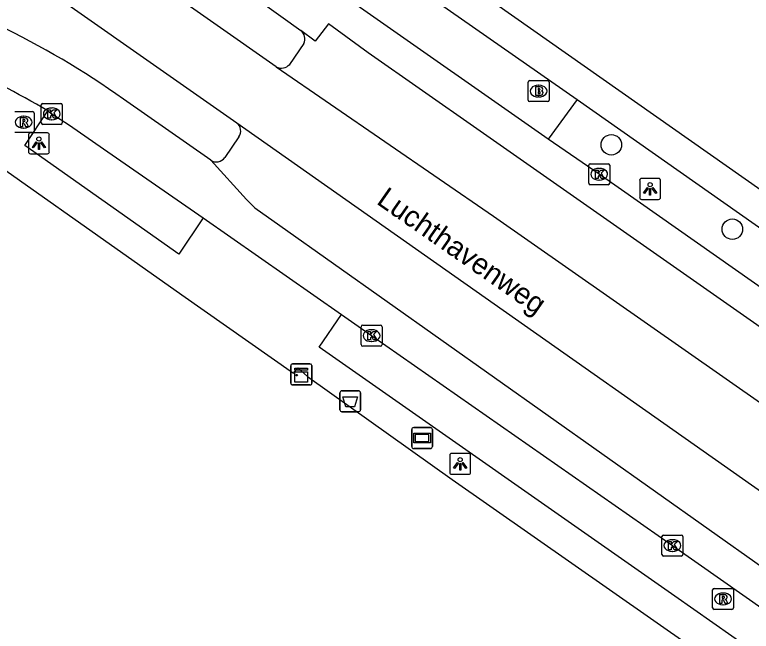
# Model space of a CAD drawing. Extents: x 155018 to 156648, y 383980 to 385733.
# Drawn here: x 155422.32 to 155457.44, y 385250.75 to 385280.14 of the extents above; entities that cross this region are included whole.
import ezdxf

# ---------------------------------------------------------------- set-up
doc = ezdxf.new("R2010")
doc.units = 0
for name, color, linetype in [('IMGEO_Afvalbak', 7, 'Continuous'), ('IMGEO_Boom', 7, 'Continuous'), ('IMGEO_Brandkraan', 7, 'Continuous'), ('IMGEO_Kast', 7, 'Continuous'), ('IMGEO_Kolk', 7, 'Continuous'), ('IMGEO_Lichtpunt', 7, 'Continuous'), ('IMGEO_Openbare_ruimte_label', 7, 'Continuous'), ('IMGEO_OVBaan_gesloten', 7, 'Continuous'), ('IMGEO_Reclamebord', 7, 'Continuous'), ('IMGEO_Rijbaan_lokaal_gesloten', 7, 'Continuous'), ('IMGEO_Rijbaan_lokaal_open', 7, 'Continuous'), ('IMGEO_Rioolput', 7, 'Continuous'), ('IMGEO_Voetpad_open', 7, 'Continuous')]:
    doc.layers.add(name, color=color, linetype=linetype)

msp = doc.modelspace()

# ---------------------------------------------------------------- linework, layer by layer
at = {"layer": 'IMGEO_Afvalbak'}
for p, q in [((155437.822, 385261.313), (155437.822, 385262.113)), ((155437.822, 385262.113), (155437.822, 385261.313)), ((155437.922, 385262.213), (155438.712, 385262.213)), ((155438.712, 385262.213), (155437.922, 385262.213)), ((155438.812, 385262.113), (155438.812, 385261.313)), ((155438.812, 385261.313), (155438.812, 385262.113)), ((155438.712, 385261.213), (155437.922, 385261.213)), ((155437.922, 385261.213), (155438.712, 385261.213))]:
    msp.add_line(p, q, dxfattribs=at)
msp.add_lwpolyline([(155437.965, 385261.927), (155438.669, 385261.927), (155438.52, 385261.457), (155438.114, 385261.457), (155437.965, 385261.927)], dxfattribs=at)
for centre, start, end in [((155437.922, 385262.113), 90, 180), ((155437.922, 385262.113), 90, 180), ((155438.712, 385262.113), 0, 90), ((155438.712, 385262.113), 360, 90), ((155437.922, 385261.313), 180, 270), ((155437.922, 385261.313), 180, 270), ((155438.712, 385261.313), 270, 0), ((155438.712, 385261.313), 270, 0)]:
    msp.add_arc(centre, 0.1, start, end, dxfattribs=at)
at = {"layer": 'IMGEO_Boom'}
for centre in [(155450.77, 385273.942), (155456.541, 385269.919)]:
    msp.add_circle(centre, 0.489, dxfattribs=at)
at = {"layer": 'IMGEO_Brandkraan'}
for p, q in [((155446.802, 385276.077), (155446.802, 385276.929)), ((155446.877, 385277.003), (155447.729, 385277.003)), ((155447.29, 385276.783), (155447.315, 385276.783)), ((155447.803, 385276.929), (155447.803, 385276.077)), ((155447.729, 385276.003), (155446.877, 385276.003)), ((155447.313, 385276.223), (155447.288, 385276.223))]:
    msp.add_line(p, q, dxfattribs=at)
for points in [[(155446.802, 385276.077), (155446.802, 385276.929)], [(155446.877, 385277.003), (155447.729, 385277.003)], [(155447.15, 385276.703), (155447.15, 385276.303), (155447.363, 385276.303)], [(155447.381, 385276.703), (155447.15, 385276.703)], [(155447.803, 385276.929), (155447.803, 385276.077)], [(155447.329, 385276.622), (155447.275, 385276.622), (155447.275, 385276.546)], [(155447.275, 385276.546), (155447.328, 385276.546)], [(155447.337, 385276.47), (155447.275, 385276.47), (155447.275, 385276.389)], [(155447.275, 385276.389), (155447.337, 385276.389)], [(155447.729, 385276.003), (155446.877, 385276.003)]]:
    msp.add_lwpolyline(points, dxfattribs=at)
for centre, radius, start, end in [((155446.879, 385276.927), 0.0765, 91.552, 178.448), ((155446.879, 385276.927), 0.0765, 91.552, 178.448), ((155447.385, 385276.558), 0.145, 59.4692, 91.5367), ((155447.41, 385276.605), 0.0922, 285.5137, 58.1501), ((155447.727, 385276.927), 0.0765, 1.552, 88.448), ((155447.727, 385276.927), 0.0765, 1.552, 88.448), ((155447.33, 385276.584), 0.0379, 267.8285, 90.9355), ((155447.338, 385276.429), 0.0404, 269.8759, 90.5077), ((155447.369, 385276.554), 0.251, 268.6676, 293.5347), ((155447.415, 385276.413), 0.105, 301.3115, 78.989), ((155446.879, 385276.079), 0.0765, 181.552, 268.448), ((155446.879, 385276.079), 0.0765, 181.552, 268.448), ((155447.727, 385276.079), 0.0765, 271.552, 358.448), ((155447.727, 385276.079), 0.0765, 271.552, 358.448)]:
    msp.add_arc(centre, radius, start, end, dxfattribs=at)
for centre, major_axis, ratio, start_param, end_param in [((155447.289, 385276.503), (-0.387, 0.002), 0.722429, 4.712389, 7.853982), ((155447.314, 385276.503), (-0.39, 0.002), 0.717154, 1.570796, 4.712389)]:
    msp.add_ellipse(centre, major_axis=major_axis, ratio=ratio, start_param=start_param, end_param=end_param, dxfattribs=at)
at = {"layer": 'IMGEO_Kast'}
for p, q in [((155435.483, 385262.571), (155435.483, 385263.412)), ((155435.483, 385263.412), (155435.483, 385262.571)), ((155435.558, 385263.496), (155436.399, 385263.496)), ((155436.399, 385263.496), (155435.558, 385263.496)), ((155436.483, 385263.421), (155436.483, 385262.58)), ((155436.483, 385262.58), (155436.483, 385263.421)), ((155436.408, 385262.496), (155435.567, 385262.496)), ((155435.567, 385262.496), (155436.408, 385262.496))]:
    msp.add_line(p, q, dxfattribs=at)
for points in [[(155435.678, 385263.286), (155436.278, 385263.286), (155436.278, 385263.201), (155435.678, 385263.201), (155435.678, 385263.286)], [(155435.678, 385263.111), (155436.278, 385263.111), (155436.278, 385262.622), (155435.678, 385262.622), (155435.678, 385263.111)]]:
    msp.add_lwpolyline(points, dxfattribs=at)
msp.add_circle((155435.762, 385262.96), 0.0377, dxfattribs=at)
for centre, start, end in [((155435.561, 385263.418), 92.4484, 184.2845), ((155435.561, 385263.418), 92.4484, 184.2845), ((155436.405, 385263.418), 2.4484, 94.2845), ((155436.405, 385263.418), 2.4484, 94.2845), ((155435.561, 385262.574), 182.4484, 274.2845), ((155435.561, 385262.574), 182.4484, 274.2845), ((155436.405, 385262.574), 272.4484, 4.2845), ((155436.405, 385262.574), 272.4484, 4.2845)]:
    msp.add_arc(centre, 0.0779, start, end, dxfattribs=at)
at = {"layer": 'IMGEO_Kolk'}
for p, q in [((155423.583, 385274.992), (155423.583, 385275.844)), ((155423.658, 385275.918), (155424.51, 385275.918)), ((155424.071, 385275.698), (155424.096, 385275.698)), ((155424.584, 385275.844), (155424.584, 385274.992)), ((155424.51, 385274.918), (155423.658, 385274.918)), ((155424.094, 385275.138), (155424.069, 385275.138)), ((155449.69, 385272.114), (155449.69, 385272.966)), ((155449.765, 385273.04), (155450.617, 385273.04)), ((155450.178, 385272.82), (155450.203, 385272.82)), ((155450.691, 385272.966), (155450.691, 385272.114)), ((155450.201, 385272.26), (155450.176, 385272.26)), ((155450.617, 385272.04), (155449.765, 385272.04)), ((155438.837, 385264.418), (155438.837, 385265.27)), ((155438.912, 385265.344), (155439.764, 385265.344)), ((155439.325, 385265.124), (155439.35, 385265.124)), ((155439.838, 385265.27), (155439.838, 385264.418)), ((155439.348, 385264.564), (155439.323, 385264.564)), ((155439.764, 385264.344), (155438.912, 385264.344)), ((155453.18, 385254.41), (155453.18, 385255.262)), ((155453.255, 385255.336), (155454.107, 385255.336)), ((155454.181, 385255.262), (155454.181, 385254.41)), ((155453.668, 385255.116), (155453.693, 385255.116)), ((155453.691, 385254.556), (155453.666, 385254.556)), ((155454.107, 385254.336), (155453.255, 385254.336))]:
    msp.add_line(p, q, dxfattribs=at)
for points in [[(155423.583, 385274.992), (155423.583, 385275.844)], [(155423.658, 385275.918), (155424.51, 385275.918)], [(155423.904, 385275.618), (155424.027, 385275.618), (155424.027, 385275.467), (155424.157, 385275.618), (155424.321, 385275.618), (155424.175, 385275.467), (155424.328, 385275.218), (155424.176, 385275.218), (155424.091, 385275.382), (155424.027, 385275.315), (155424.027, 385275.218), (155423.904, 385275.218), (155423.904, 385275.618)], [(155424.584, 385275.844), (155424.584, 385274.992)], [(155424.51, 385274.918), (155423.658, 385274.918)], [(155449.69, 385272.114), (155449.69, 385272.966)], [(155449.765, 385273.04), (155450.617, 385273.04)], [(155450.691, 385272.966), (155450.691, 385272.114)], [(155450.011, 385272.74), (155450.134, 385272.74), (155450.134, 385272.589), (155450.264, 385272.74), (155450.428, 385272.74), (155450.282, 385272.589), (155450.435, 385272.34), (155450.283, 385272.34), (155450.198, 385272.504), (155450.134, 385272.437), (155450.134, 385272.34), (155450.011, 385272.34), (155450.011, 385272.74)], [(155450.617, 385272.04), (155449.765, 385272.04)], [(155438.837, 385264.418), (155438.837, 385265.27)], [(155438.912, 385265.344), (155439.764, 385265.344)], [(155439.838, 385265.27), (155439.838, 385264.418)], [(155439.158, 385265.044), (155439.281, 385265.044), (155439.281, 385264.893), (155439.411, 385265.044), (155439.575, 385265.044), (155439.429, 385264.893), (155439.582, 385264.644), (155439.43, 385264.644), (155439.345, 385264.808), (155439.281, 385264.741), (155439.281, 385264.644), (155439.158, 385264.644), (155439.158, 385265.044)], [(155439.764, 385264.344), (155438.912, 385264.344)], [(155453.18, 385254.41), (155453.18, 385255.262)], [(155453.255, 385255.336), (155454.107, 385255.336)], [(155454.181, 385255.262), (155454.181, 385254.41)], [(155453.501, 385255.036), (155453.624, 385255.036), (155453.624, 385254.885), (155453.754, 385255.036), (155453.918, 385255.036), (155453.772, 385254.885), (155453.925, 385254.636), (155453.773, 385254.636), (155453.688, 385254.8), (155453.624, 385254.733), (155453.624, 385254.636), (155453.501, 385254.636), (155453.501, 385255.036)], [(155454.107, 385254.336), (155453.255, 385254.336)]]:
    msp.add_lwpolyline(points, dxfattribs=at)
for centre, start, end in [((155423.66, 385275.842), 91.552, 178.448), ((155423.66, 385275.842), 91.552, 178.448), ((155424.508, 385275.842), 1.552, 88.448), ((155424.508, 385275.842), 1.552, 88.448), ((155423.66, 385274.994), 181.552, 268.448), ((155423.66, 385274.994), 181.552, 268.448), ((155424.508, 385274.994), 271.552, 358.448), ((155424.508, 385274.994), 271.552, 358.448), ((155449.767, 385272.964), 91.552, 178.448), ((155449.767, 385272.964), 91.552, 178.448), ((155450.615, 385272.964), 1.552, 88.448), ((155450.615, 385272.964), 1.552, 88.448), ((155449.767, 385272.116), 181.552, 268.448), ((155449.767, 385272.116), 181.552, 268.448), ((155450.615, 385272.116), 271.552, 358.448), ((155450.615, 385272.116), 271.552, 358.448), ((155438.914, 385265.268), 91.552, 178.448), ((155438.914, 385265.268), 91.552, 178.448), ((155439.762, 385265.268), 1.552, 88.448), ((155439.762, 385265.268), 1.552, 88.448), ((155438.914, 385264.42), 181.552, 268.448), ((155438.914, 385264.42), 181.552, 268.448), ((155439.762, 385264.42), 271.552, 358.448), ((155439.762, 385264.42), 271.552, 358.448), ((155453.257, 385255.26), 91.552, 178.448), ((155453.257, 385255.26), 91.552, 178.448), ((155454.105, 385255.26), 1.552, 88.448), ((155454.105, 385255.26), 1.552, 88.448), ((155453.257, 385254.412), 181.552, 268.448), ((155453.257, 385254.412), 181.552, 268.448), ((155454.105, 385254.412), 271.552, 358.448), ((155454.105, 385254.412), 271.552, 358.448)]:
    msp.add_arc(centre, 0.0765, start, end, dxfattribs=at)
for centre, major_axis, ratio, start_param, end_param in [((155424.07, 385275.418), (-0.387, 0.002), 0.722429, 4.712389, 7.853982), ((155424.095, 385275.418), (-0.39, 0.002), 0.717154, 1.570796, 4.712389), ((155450.177, 385272.54), (-0.387, 0.002), 0.722429, 4.712389, 7.853982), ((155450.202, 385272.54), (-0.39, 0.002), 0.717154, 1.570796, 4.712389), ((155439.324, 385264.844), (-0.387, 0.002), 0.722429, 4.712389, 7.853982), ((155439.349, 385264.844), (-0.39, 0.002), 0.717154, 1.570796, 4.712389), ((155453.667, 385254.836), (-0.387, 0.002), 0.722429, 4.712389, 7.853982), ((155453.692, 385254.836), (-0.39, 0.002), 0.717154, 1.570796, 4.712389)]:
    msp.add_ellipse(centre, major_axis=major_axis, ratio=ratio, start_param=start_param, end_param=end_param, dxfattribs=at)
at = {"layer": 'IMGEO_Lichtpunt'}
for p, q in [((155422.972, 385274.418), (155422.972, 385273.611)), ((155422.972, 385274.418), (155422.972, 385273.611)), ((155423.874, 385274.513), (155423.066, 385274.513)), ((155423.874, 385274.513), (155423.066, 385274.513)), ((155423.968, 385273.611), (155423.968, 385274.418)), ((155423.968, 385273.611), (155423.968, 385274.418)), ((155423.066, 385273.517), (155423.874, 385273.517)), ((155423.066, 385273.517), (155423.874, 385273.517)), ((155452.121, 385272.244), (155452.121, 385271.437)), ((155452.121, 385272.244), (155452.121, 385271.437)), ((155453.023, 385272.339), (155452.215, 385272.339)), ((155453.023, 385272.339), (155452.215, 385272.339)), ((155453.117, 385271.437), (155453.117, 385272.244)), ((155453.117, 385271.437), (155453.117, 385272.244)), ((155452.215, 385271.343), (155453.023, 385271.343)), ((155452.215, 385271.343), (155453.023, 385271.343)), ((155443.062, 385259.133), (155443.062, 385258.326)), ((155443.062, 385259.133), (155443.062, 385258.326)), ((155443.964, 385259.228), (155443.156, 385259.228)), ((155443.964, 385259.228), (155443.156, 385259.228)), ((155444.058, 385258.326), (155444.058, 385259.133)), ((155444.058, 385258.326), (155444.058, 385259.133)), ((155443.156, 385258.232), (155443.964, 385258.232)), ((155443.156, 385258.232), (155443.964, 385258.232))]:
    msp.add_line(p, q, dxfattribs=at)
for points in [[(155423.346, 385274.082), (155423.385, 385274.054), (155423.197, 385273.792), (155423.159, 385273.819), (155423.346, 385274.082)], [(155423.448, 385274.034), (155423.495, 385274.034), (155423.495, 385273.712), (155423.448, 385273.712), (155423.448, 385274.034)], [(155423.558, 385274.054), (155423.596, 385274.081), (155423.783, 385273.819), (155423.744, 385273.791), (155423.558, 385274.054)], [(155452.495, 385271.908), (155452.534, 385271.88), (155452.346, 385271.618), (155452.308, 385271.645), (155452.495, 385271.908)], [(155452.597, 385271.86), (155452.644, 385271.86), (155452.644, 385271.538), (155452.597, 385271.538), (155452.597, 385271.86)], [(155452.707, 385271.88), (155452.745, 385271.907), (155452.932, 385271.645), (155452.893, 385271.617), (155452.707, 385271.88)], [(155443.436, 385258.797), (155443.475, 385258.769), (155443.287, 385258.507), (155443.249, 385258.534), (155443.436, 385258.797)], [(155443.538, 385258.749), (155443.585, 385258.749), (155443.585, 385258.427), (155443.538, 385258.427), (155443.538, 385258.749)], [(155443.648, 385258.769), (155443.686, 385258.796), (155443.873, 385258.534), (155443.834, 385258.506), (155443.648, 385258.769)]]:
    msp.add_lwpolyline(points, dxfattribs=at)
for centre in [(155423.471, 385274.216), (155452.62, 385272.042), (155443.561, 385258.931)]:
    msp.add_circle(centre, 0.0994, dxfattribs=at)
for centre, start, end in [((155423.066, 385274.418), 90, 180), ((155423.066, 385274.418), 90, 180), ((155423.874, 385274.418), 0, 90), ((155423.874, 385274.418), 0, 90), ((155423.066, 385273.611), 180, 270), ((155423.066, 385273.611), 180, 270), ((155423.874, 385273.611), 270, 0), ((155423.874, 385273.611), 270, 360), ((155452.215, 385272.244), 90, 180), ((155452.215, 385272.244), 90, 180), ((155453.023, 385272.244), 0, 90), ((155453.023, 385272.244), 0, 90), ((155452.215, 385271.437), 180, 270), ((155452.215, 385271.437), 180, 270), ((155453.023, 385271.437), 270, 0), ((155453.023, 385271.437), 270, 360), ((155443.156, 385259.133), 90, 180), ((155443.156, 385259.133), 90, 180), ((155443.964, 385259.133), 0, 90), ((155443.964, 385259.133), 0, 90), ((155443.156, 385258.326), 180, 270), ((155443.156, 385258.326), 180, 270), ((155443.964, 385258.326), 270, 0), ((155443.964, 385258.326), 270, 360)]:
    msp.add_arc(centre, 0.0946, start, end, dxfattribs=at)
at = {"layer": 'IMGEO_OVBaan_gesloten'}
for points in [[(155434.788, 385277.655), (155422.899, 385286.007), (155421.863, 385287.072)], [(155419.617, 385283.832), (155421.017, 385283.315), (155432.913, 385274.986)], [(155434.788, 385277.655), (155445.154, 385270.546), (155474.522, 385250), (155483.762, 385243.536)], [(155432.913, 385274.986), (155468.446, 385250), (155481.766, 385240.688)]]:
    msp.add_lwpolyline(points, dxfattribs=at)
at = {"layer": 'IMGEO_Reclamebord'}
for p, q in [((155441.25, 385259.561), (155441.25, 385260.361)), ((155441.25, 385260.361), (155441.25, 385259.561)), ((155441.35, 385260.461), (155442.14, 385260.461)), ((155442.14, 385260.461), (155441.35, 385260.461)), ((155442.24, 385260.361), (155442.24, 385259.561)), ((155442.24, 385259.561), (155442.24, 385260.361)), ((155442.14, 385259.461), (155441.35, 385259.461)), ((155441.35, 385259.461), (155442.14, 385259.461))]:
    msp.add_line(p, q, dxfattribs=at)
for points in [[(155441.351, 385260.193), (155442.139, 385260.193), (155442.139, 385259.729), (155441.351, 385259.729), (155441.351, 385260.193)], [(155441.416, 385260.128), (155441.416, 385259.794), (155442.074, 385259.794), (155442.074, 385260.128), (155441.416, 385260.128)]]:
    msp.add_lwpolyline(points, dxfattribs=at)
for centre, start, end in [((155441.35, 385260.361), 90, 180), ((155441.35, 385260.361), 90, 180), ((155442.14, 385260.361), 0, 90), ((155442.14, 385260.361), 360, 90), ((155441.35, 385259.561), 180, 270), ((155441.35, 385259.561), 180, 270), ((155442.14, 385259.561), 270, 0), ((155442.14, 385259.561), 270, 0)]:
    msp.add_arc(centre, 0.1, start, end, dxfattribs=at)
at = {"layer": 'IMGEO_Rijbaan_lokaal_gesloten'}
for points in [[(155431.815, 385282.382), (155435.961, 385279.391)], [(155447.765, 385274.216), (155438.644, 385280.583)], [(155482.044, 385248.35), (155476.156, 385252.446), (155469.132, 385257.364), (155462.108, 385262.282), (155455.479, 385266.923), (155449.916, 385270.816), (155444.354, 385274.71), (155439.174, 385278.335), (155437.283, 385279.706), (155436.643, 385278.884), (155435.961, 385279.391)], [(155436.108, 385278.768), (155435.429, 385277.778)], [(155431.663, 385273.213), (155427.502, 385276.114)], [(155423.903, 385275.559), (155424.084, 385275.418), (155424.93, 385274.875), (155426.551, 385273.752), (155431.311, 385270.455)], [(155432.999, 385274.325), (155432.334, 385273.335)], [(155484.453, 385248.574), (155482.416, 385250), (155475.534, 385254.819), (155461.221, 385264.811), (155450.191, 385272.539), (155447.765, 385274.216)], [(155431.663, 385273.213), (155433.364, 385271.333), (155433.769, 385270.941), (155434.968, 385270.089), (155475.915, 385241.101)], [(155431.311, 385270.455), (155437.905, 385265.859)], [(155437.905, 385265.859), (155439.338, 385264.844), (155453.681, 385254.836), (155467.265, 385245.326), (155475.085, 385239.875)]]:
    msp.add_lwpolyline(points, dxfattribs=at)
for centre, radius, start, end in [((155404.722, 385244.385), 39.059, 54.3239, 64.5633), ((155435.646, 385278.988), 0.511, 334.5281, 52.0247), ((155394.789, 385225.657), 57.775, 59.73965, 64.72202), ((155435.027, 385278.142), 0.543, 243.8872, 317.8375), ((155432.615, 385274.611), 0.479, 323.347, 51.4788), ((155431.939, 385273.602), 0.477, 234.6483, 325.9614)]:
    msp.add_arc(centre, radius, start, end, dxfattribs=at)
at = {"layer": 'IMGEO_Rijbaan_lokaal_open'}
for points in [[(155439.994, 385282.488), (155449.135, 385276.104)], [(155449.135, 385276.104), (155447.765, 385274.216)]]:
    msp.add_lwpolyline(points, dxfattribs=at)
at = {"layer": 'IMGEO_Rioolput'}
for p, q in [((155422.318, 385275.523), (155423.17, 385275.523)), ((155422.731, 385275.303), (155422.756, 385275.303)), ((155423.244, 385275.449), (155423.244, 385274.597)), ((155422.754, 385274.743), (155422.729, 385274.743)), ((155423.17, 385274.523), (155422.318, 385274.523)), ((155455.672, 385252.793), (155456.524, 385252.793)), ((155455.597, 385251.867), (155455.597, 385252.719)), ((155456.085, 385252.573), (155456.11, 385252.573)), ((155456.598, 385252.719), (155456.598, 385251.867)), ((155456.524, 385251.793), (155455.672, 385251.793)), ((155456.108, 385252.013), (155456.083, 385252.013))]:
    msp.add_line(p, q, dxfattribs=at)
for points in [[(155422.318, 385275.523), (155423.17, 385275.523)], [(155423.244, 385275.449), (155423.244, 385274.597)], [(155422.832, 385275.221), (155422.58, 385275.223), (155422.58, 385274.823)], [(155422.58, 385274.823), (155422.704, 385274.823), (155422.704, 385274.985), (155422.715, 385274.985)], [(155422.758, 385275.142), (155422.704, 385275.142), (155422.704, 385275.061)], [(155422.704, 385275.061), (155422.756, 385275.061)], [(155422.762, 385274.956), (155422.833, 385274.823), (155422.973, 385274.823), (155422.908, 385274.949)], [(155423.17, 385274.523), (155422.318, 385274.523)], [(155455.672, 385252.793), (155456.524, 385252.793)], [(155455.597, 385251.867), (155455.597, 385252.719)], [(155456.186, 385252.491), (155455.934, 385252.493), (155455.934, 385252.093)], [(155456.598, 385252.719), (155456.598, 385251.867)], [(155455.934, 385252.093), (155456.058, 385252.093), (155456.058, 385252.255), (155456.069, 385252.255)], [(155456.112, 385252.412), (155456.058, 385252.412), (155456.058, 385252.331)], [(155456.058, 385252.331), (155456.11, 385252.331)], [(155456.116, 385252.226), (155456.187, 385252.093), (155456.327, 385252.093), (155456.262, 385252.219)], [(155456.524, 385251.793), (155455.672, 385251.793)]]:
    msp.add_lwpolyline(points, dxfattribs=at)
for centre, radius, start, end in [((155423.168, 385275.447), 0.0765, 1.552, 88.448), ((155423.168, 385275.447), 0.0765, 1.552, 88.448), ((155422.714, 385274.932), 0.0533, 26.0293, 88.6989), ((155422.74, 385275.25), 0.19, 274.7715, 282.9687), ((155422.764, 385275.046), 0.0964, 77.0061, 93.1865), ((155422.778, 385275.103), 0.0378, 276.6634, 79.6772), ((155422.831, 385275.111), 0.109, 350.3612, 89.416), ((155422.829, 385275.111), 0.112, 277.5842, 350.9817), ((155422.813, 385274.896), 0.108, 29.5134, 73.7905), ((155423.168, 385274.599), 0.0765, 271.552, 358.448), ((155423.168, 385274.599), 0.0765, 271.552, 358.448), ((155455.674, 385252.717), 0.0765, 91.552, 178.448), ((155455.674, 385252.717), 0.0765, 91.552, 178.448), ((155456.522, 385252.717), 0.0765, 1.552, 88.448), ((155456.522, 385252.717), 0.0765, 1.552, 88.448), ((155456.185, 385252.381), 0.109, 350.3612, 89.416), ((155456.068, 385252.202), 0.0533, 26.0293, 88.6989), ((155456.094, 385252.52), 0.19, 274.7715, 282.9687), ((155456.118, 385252.316), 0.0964, 77.0061, 93.1865), ((155456.132, 385252.373), 0.0378, 276.6634, 79.6772), ((155456.183, 385252.381), 0.112, 277.5842, 350.9817), ((155456.167, 385252.166), 0.108, 29.5134, 73.7905), ((155455.674, 385251.869), 0.0765, 181.552, 268.448), ((155455.674, 385251.869), 0.0765, 181.552, 268.448), ((155456.522, 385251.869), 0.0765, 271.552, 358.448), ((155456.522, 385251.869), 0.0765, 271.552, 358.448)]:
    msp.add_arc(centre, radius, start, end, dxfattribs=at)
for centre, major_axis, ratio, start_param, end_param in [((155422.73, 385275.023), (-0.387, 0.002), 0.722429, 4.712389, 7.853982), ((155422.755, 385275.023), (-0.39, 0.002), 0.717154, 1.570796, 4.712389), ((155456.084, 385252.293), (-0.387, 0.002), 0.722429, 4.712389, 7.853982), ((155456.109, 385252.293), (-0.39, 0.002), 0.717154, 1.570796, 4.712389)]:
    msp.add_ellipse(centre, major_axis=major_axis, ratio=ratio, start_param=start_param, end_param=end_param, dxfattribs=at)
at = {"layer": 'IMGEO_Voetpad_open'}
for points in [[(155650.233, 385187.375), (155585.597, 385210.337), (155509.618, 385237.262), (155501.834, 385241.047), (155500, 385242.323), (155488.965, 385250), (155486.638, 385251.619), (155445.26, 385280.65), (155445.254, 385280.803)], [(155416.844, 385276.273), (155418.525, 385275.088), (155430.291, 385266.788), (155435.607, 385263.049), (155435.813, 385263.317), (155436.277, 385262.901), (155443.177, 385257.98), (155454.592, 385250), (155487.807, 385226.648)], [(155449.135, 385276.104), (155485.758, 385250.387)], [(155431.311, 385270.455), (155430.142, 385268.734), (155422.792, 385273.916), (155423.903, 385275.559)], [(155484.282, 385230.934), (155474.511, 385237.675), (155464.606, 385244.845), (155457.427, 385249.874), (155453.798, 385252.416), (155436.84, 385264.295), (155437.905, 385265.859)]]:
    msp.add_lwpolyline(points, dxfattribs=at)

# ---------------------------------------------------------------- texts
at = {"layer": 'IMGEO_Openbare_ruimte_label'}
msp.add_text('Luchthavenweg', height=1, rotation=325.1019, dxfattribs=at).set_placement((155439.523, 385271.162))

doc.saveas('drawing.dxf')
